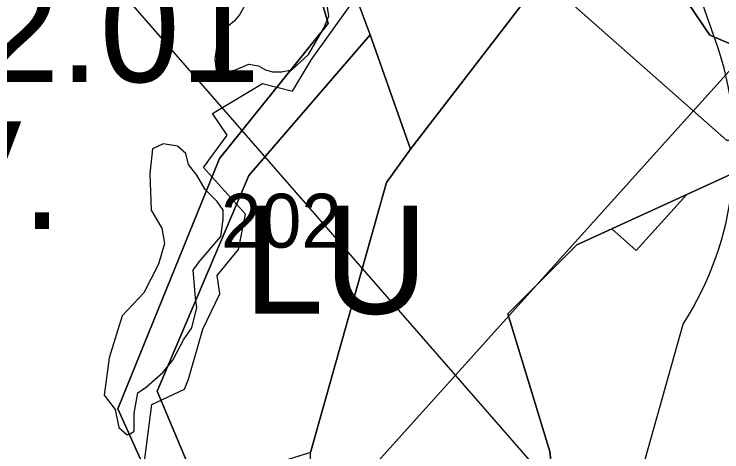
# Model space of a CAD drawing. Extents: x -690419 to -685080, y -987825 to -981190.
# Drawn here: x -686700.8 to -686635.2, y -986856.4 to -986815.8 of the extents above; entities that cross this region are included whole.
import ezdxf

# ---------------------------------------------------------------- set-up
doc = ezdxf.new("R2010")
doc.units = 0
for name, color, linetype in [('BPEJ (S) - hranice', 7, 'Continuous'), ('BPEJ (S) - kód', 7, 'Continuous'), ('BPEJ I-II ochrana', 7, 'Continuous'), ('Elektro VVN 220 nadzemni (S)', 7, 'Continuous'), ('Elektro VVN 400 nadzemni (S)', 7, 'Continuous'), ('Lesy hospodářské', 7, 'Continuous'), ('OP lesa 30 m (S)', 7, 'Continuous'), ('Plochy lesní všeobecné LU (S)', 7, 'Continuous'), ('Plochy přírodní všeobecné NU (S)', 7, 'Continuous'), ('Plochy smíšené nezastavěného území všeobecné MU (S)', 7, 'Continuous'), ('Plochy veřejná prostranství všeobecná PU (S)', 7, 'Continuous'), ('Plochy vodní a vodnich toku WT (S)', 7, 'Continuous'), ('Plochy zemědělské všeobecné AU (S)', 7, 'Continuous'), ('Regulacni bloky_ID', 7, 'Continuous'), ('Regulační bloky STABILIZOVANÉ (S)', 7, 'Continuous'), ('Regulační bloky STABILIZOVANÉ (S) TIS', 7, 'Continuous'), ('Regulační kódy STABILIZOVANÉ (S)', 7, 'Continuous'), ('USES LBC (S)', 7, 'Continuous'), ('USES_ŠRAFY (S)', 7, 'Continuous'), ('Záplavové území aktivní zóna (S)', 7, 'Continuous'), ('Záplavové území Q100 (S)', 7, 'Continuous')]:
    doc.layers.add(name, color=color, linetype=linetype)

msp = doc.modelspace()

# ---------------------------------------------------------------- linework, layer by layer
at = {"layer": 'BPEJ (S) - hranice'}
for points in [[(-686566.44, -986738.3), (-686581.15, -986770.38), (-686596.39, -986799.79), (-686602.06, -986807.59), (-686610.21, -986817.87), (-686629.7, -986828.5), (-686648.66, -986837.18), (-686655.04, -986843.56), (-686651.14, -986856.32), (-686648.66, -986879), (-686645.47, -986899.55), (-686641.22, -986918.69), (-686639.62, -986941.55), (-686644.94, -986958.92)], [(-686644.94, -986958.92), (-686639.62, -986941.55), (-686641.22, -986918.69), (-686645.47, -986899.55), (-686648.66, -986879), (-686651.14, -986856.32), (-686655.04, -986843.56), (-686648.66, -986837.18), (-686629.7, -986828.5), (-686610.21, -986817.87), (-686602.06, -986807.59), (-686596.39, -986799.79), (-686581.15, -986770.38), (-686566.44, -986738.3)]]:
    msp.add_lwpolyline(points, dxfattribs=at)
at = {"layer": 'BPEJ I-II ochrana'}
for p, q in [((-686638.497, -986832.527), (-686643.16, -986837.71)), ((-686643.16, -986837.71), (-686645.405, -986835.69))]:
    msp.add_line(p, q, dxfattribs=at)
for points in [[(-686628.378, -986827.779), (-686629.7, -986828.5), (-686638.497, -986832.527)], [(-686645.405, -986835.69), (-686648.66, -986837.18), (-686655.04, -986843.56), (-686651.14, -986856.32), (-686648.66, -986879), (-686645.47, -986899.55), (-686641.22, -986918.69), (-686640.752, -986925.372)]]:
    msp.add_lwpolyline(points, dxfattribs=at)
at = {"layer": 'Elektro VVN 220 nadzemni (S)'}
for points in [[(-686643.25, -986830.76), (-686523.94, -986698.3)], [(-686751.15, -986950.62), (-686643.25, -986830.76)]]:
    msp.add_lwpolyline(points, dxfattribs=at)
at = {"layer": 'Elektro VVN 400 nadzemni (S)'}
for points in [[(-686303.104, -987432.399), (-686361.36, -987300.37), (-686458.04, -987080.96), (-686634.42, -986878.44), (-686909.21, -986563.31), (-687045.05, -986407.26), (-687237.8, -986185.61), (-687434.12, -985960.11), (-687621.89, -985744.65), (-687746.83, -985469.6), (-687867.63, -985204.14), (-688108.14, -985080.76), (-688335.66, -984963.93), (-688541.23, -984858.38), (-688560.997, -984848.228)], [(-686643.25, -986830.76), (-686523.94, -986698.3)], [(-686751.15, -986950.62), (-686643.25, -986830.76)]]:
    msp.add_lwpolyline(points, dxfattribs=at)
at = {"layer": 'Lesy hospodářské'}
msp.add_lwpolyline([(-686673.32, -986856.41), (-686683.77, -986859.67), (-686687.52, -986850.74), (-686679.02, -986830.76), (-686667.8, -986817.71), (-686664.05, -986828.32), (-686666.27, -986831.41)], close=True, dxfattribs=at)
at = {"layer": 'OP lesa 30 m (S)'}
for p, q in [((-686635.765, -986818.323), (-686639.515, -986807.713)), ((-686644.446, -986864.552), (-686638.795, -986844.511))]:
    msp.add_line(p, q, dxfattribs=at)
msp.add_arc((-686664.05, -986828.32), 30, 327.33576, 19.46545, dxfattribs=at)
at = {"layer": 'Plochy lesní všeobecné LU (S)'}
msp.add_lwpolyline([(-686666.27, -986831.41), (-686673.32, -986856.41), (-686683.77, -986859.67), (-686687.52, -986850.74), (-686679.02, -986830.76), (-686667.8, -986817.71), (-686664.05, -986828.32)], close=True, dxfattribs=at)
at = {"layer": 'Plochy přírodní všeobecné NU (S)'}
msp.add_lwpolyline([(-686759.68, -986873.58), (-686726.23, -986795.36), (-686726.31, -986778.54), (-686709.75, -986769.81), (-686703.89, -986756.61), (-686689.2, -986743.77), (-686687.59, -986743.78), (-686683.45, -986743.82), (-686683.49, -986747.92), (-686678.49, -986747.97), (-686668.93, -986748.08), (-686664.55, -986748.07), (-686658.98, -986750.76), (-686655.23, -986756.09), (-686647.278, -986782.27), (-686647.28, -986782.27), (-686662.92, -986781.9), (-686674.64, -986806.58), (-686671.68, -986816.66), (-686681.76, -986829.17), (-686691.17, -986852.38), (-686684.89, -986866.29)], dxfattribs=at)
at = {"layer": 'Plochy smíšené nezastavěného území všeobecné MU (S)'}
msp.add_lwpolyline([(-686646.86, -986802.16), (-686636.32, -986817.75), (-686627.53, -986821.49), (-686612.22, -986820.37), (-686579.33, -986811.85), (-686431.767, -986792.623), (-686430.82, -986795.96), (-686578.39, -986815.06), (-686613.42, -986828.5), (-686634.79, -986827.47), (-686651.82, -986812.42), (-686664.05, -986828.32), (-686667.8, -986817.71), (-686671.32, -986808.24), (-686661.48, -986785), (-686645.96, -986786.61)], close=True, dxfattribs=at)
at = {"layer": 'Plochy veřejná prostranství všeobecná PU (S)'}
msp.add_lwpolyline([(-686627.53, -986821.49), (-686636.32, -986817.75), (-686646.86, -986802.16), (-686645.96, -986786.61), (-686655.23, -986756.09), (-686658.98, -986750.76), (-686664.55, -986748.07), (-686668.93, -986748.08), (-686678.49, -986747.97), (-686683.49, -986747.92), (-686683.45, -986743.82), (-686687.59, -986743.78), (-686689.2, -986743.77), (-686704.08, -986743.13), (-686711.36, -986749.26), (-686717.52, -986750.32), (-686729.52, -986763.02), (-686744.09, -986779.03), (-686753.13, -986790.87), (-686758.03, -986800.32), (-686762.7, -986809.33), (-686761.2, -986809.89), (-686769.41, -986831.37), (-686787.49, -986883.95)], dxfattribs=at)
at = {"layer": 'Plochy vodní a vodnich toku WT (S)'}
for p, q in [((-686671.68, -986816.66), (-686674.64, -986806.58)), ((-686671.32, -986808.24), (-686667.8, -986817.71)), ((-686681.76, -986829.17), (-686671.68, -986816.66)), ((-686667.8, -986817.71), (-686679.02, -986830.76)), ((-686691.17, -986852.38), (-686681.76, -986829.17)), ((-686679.02, -986830.76), (-686687.52, -986850.74)), ((-686687.52, -986850.74), (-686683.77, -986859.67)), ((-686684.89, -986866.29), (-686691.17, -986852.38))]:
    msp.add_line(p, q, dxfattribs=at)
at = {"layer": 'Plochy zemědělské všeobecné AU (S)'}
msp.add_lwpolyline([(-686505.91, -986947.47), (-686557.32, -986971.9), (-686619.46, -986983.03), (-686617.9, -986985.1), (-686651.87, -986983.58), (-686655.5, -986987.84), (-686662.38, -986982.96), (-686637.77, -986954.19), (-686637.74, -986931.17), (-686649.58, -986908.38), (-686657.04, -986918.52), (-686673.53, -986878.97), (-686673.32, -986856.41), (-686666.27, -986831.41), (-686664.05, -986828.32), (-686651.82, -986812.42), (-686634.79, -986827.47), (-686613.42, -986828.5), (-686578.39, -986815.06), (-686430.82, -986795.96)], dxfattribs=at)
at = {"layer": 'Regulační bloky STABILIZOVANÉ (S)'}
for p, q in [((-686671.68, -986816.66), (-686674.64, -986806.58)), ((-686671.32, -986808.24), (-686667.8, -986817.71)), ((-686681.76, -986829.17), (-686671.68, -986816.66)), ((-686667.8, -986817.71), (-686679.02, -986830.76)), ((-686691.17, -986852.38), (-686681.76, -986829.17)), ((-686679.02, -986830.76), (-686687.52, -986850.74)), ((-686687.52, -986850.74), (-686683.77, -986859.67)), ((-686684.89, -986866.29), (-686691.17, -986852.38))]:
    msp.add_line(p, q, dxfattribs=at)
for points in [[(-686627.53, -986821.49), (-686636.32, -986817.75), (-686646.86, -986802.16), (-686645.96, -986786.61), (-686655.23, -986756.09), (-686658.98, -986750.76), (-686664.55, -986748.07), (-686668.93, -986748.08), (-686678.49, -986747.97), (-686683.49, -986747.92), (-686683.45, -986743.82), (-686687.59, -986743.78), (-686689.2, -986743.77), (-686704.08, -986743.13), (-686711.36, -986749.26), (-686717.52, -986750.32), (-686729.52, -986763.02), (-686744.09, -986779.03), (-686753.13, -986790.87), (-686758.03, -986800.32), (-686762.7, -986809.33), (-686761.2, -986809.89), (-686769.41, -986831.37), (-686787.49, -986883.95)], [(-686759.68, -986873.58), (-686726.23, -986795.36), (-686726.31, -986778.54), (-686709.75, -986769.81), (-686703.89, -986756.61), (-686689.2, -986743.77), (-686687.59, -986743.78), (-686683.45, -986743.82), (-686683.49, -986747.92), (-686678.49, -986747.97), (-686668.93, -986748.08), (-686664.55, -986748.07), (-686658.98, -986750.76), (-686655.23, -986756.09), (-686647.278, -986782.27), (-686647.28, -986782.27), (-686662.92, -986781.9), (-686674.64, -986806.58), (-686671.68, -986816.66), (-686681.76, -986829.17), (-686691.17, -986852.38), (-686684.89, -986866.29)], [(-686505.91, -986947.47), (-686557.32, -986971.9), (-686619.46, -986983.03), (-686617.9, -986985.1), (-686651.87, -986983.58), (-686655.5, -986987.84), (-686662.38, -986982.96), (-686637.77, -986954.19), (-686637.74, -986931.17), (-686649.58, -986908.38), (-686657.04, -986918.52), (-686673.53, -986878.97), (-686673.32, -986856.41), (-686666.27, -986831.41), (-686664.05, -986828.32), (-686651.82, -986812.42), (-686634.79, -986827.47), (-686613.42, -986828.5), (-686578.39, -986815.06), (-686430.82, -986795.96)]]:
    msp.add_lwpolyline(points, dxfattribs=at)
for points in [[(-686646.86, -986802.16), (-686636.32, -986817.75), (-686627.53, -986821.49), (-686612.22, -986820.37), (-686579.33, -986811.85), (-686431.767, -986792.623), (-686430.82, -986795.96), (-686578.39, -986815.06), (-686613.42, -986828.5), (-686634.79, -986827.47), (-686651.82, -986812.42), (-686664.05, -986828.32), (-686667.8, -986817.71), (-686671.32, -986808.24), (-686661.48, -986785), (-686645.96, -986786.61)], [(-686666.27, -986831.41), (-686673.32, -986856.41), (-686683.77, -986859.67), (-686687.52, -986850.74), (-686679.02, -986830.76), (-686667.8, -986817.71), (-686664.05, -986828.32)]]:
    msp.add_lwpolyline(points, close=True, dxfattribs=at)
at = {"layer": 'Regulační bloky STABILIZOVANÉ (S) TIS'}
for p, q in [((-686674.64, -986806.58), (-686671.68, -986816.66)), ((-686671.68, -986816.66), (-686681.76, -986829.17)), ((-686681.76, -986829.17), (-686691.17, -986852.38)), ((-686683.77, -986859.67), (-686687.52, -986850.74))]:
    msp.add_line(p, q, dxfattribs=at)
for points in [[(-686667.8, -986817.71), (-686671.32, -986808.24), (-686661.48, -986785), (-686645.96, -986786.61)], [(-686687.52, -986850.74), (-686679.02, -986830.76), (-686667.8, -986817.71)], [(-686691.17, -986852.38), (-686684.89, -986866.29), (-686685.39, -986886.42), (-686690.27, -986892.63)]]:
    msp.add_lwpolyline(points, dxfattribs=at)
at = {"layer": 'USES LBC (S)'}
msp.add_lwpolyline([(-686684.89, -986866.29), (-686691.17, -986852.38), (-686681.76, -986829.17), (-686671.68, -986816.66), (-686674.64, -986806.58), (-686662.92, -986781.9), (-686647.269, -986782.301), (-686655.23, -986756.09), (-686658.98, -986750.76), (-686664.55, -986748.07), (-686668.93, -986748.08), (-686683.49, -986747.92), (-686683.45, -986743.82), (-686689.2, -986743.77), (-686704.08, -986743.13)], dxfattribs=at)
at = {"layer": 'USES_ŠRAFY (S)'}
msp.add_lwpolyline([(-686684.89, -986866.29), (-686691.17, -986852.38), (-686681.76, -986829.17), (-686671.68, -986816.66), (-686674.64, -986806.58), (-686662.92, -986781.9), (-686647.269, -986782.301), (-686655.23, -986756.09), (-686658.98, -986750.76), (-686664.55, -986748.07), (-686668.93, -986748.08), (-686683.49, -986747.92), (-686683.45, -986743.82), (-686689.2, -986743.77), (-686704.08, -986743.13)], dxfattribs=at)
at = {"layer": 'Záplavové území aktivní zóna (S)'}
msp.add_lwpolyline([(-686679.118, -986814.485), (-686679.891, -986815.877), (-686680.355, -986816.418), (-686681.36, -986817.268), (-686681.978, -986818.505), (-686682.198, -986819.934), (-686682.07, -986820.965), (-686681.554, -986821.223), (-686680.266, -986820.965), (-686679.042, -986820.45), (-686678.14, -986820.579), (-686677.495, -986820.965), (-686676.851, -986821.158), (-686676.014, -986821.158), (-686675.047, -986820.965), (-686673.501, -986819.548), (-686672.084, -986817.1), (-686671.633, -986816.004), (-686671.762, -986815.167)], dxfattribs=at)
msp.add_lwpolyline([(-686689.978, -986854.655), (-686689.644, -986854.432), (-686689.644, -986852.762), (-686689.311, -986850.87), (-686688.531, -986850.313), (-686686.973, -986848.977), (-686686.082, -986847.864), (-686685.08, -986845.971), (-686684.301, -986844.858), (-686683.855, -986842.965), (-686683.967, -986842.075), (-686684.19, -986839.514), (-686683.633, -986838.735), (-686681.629, -986836.397), (-686681.406, -986834.838), (-686681.406, -986833.948), (-686681.963, -986833.169), (-686683.076, -986832.055), (-686683.855, -986830.719), (-686684.635, -986829.717), (-686684.857, -986828.715), (-686685.637, -986828.048), (-686686.973, -986827.825), (-686687.975, -986828.27), (-686688.197, -986830.608), (-686688.086, -986833.948), (-686687.084, -986835.618), (-686686.861, -986837.065), (-686687.418, -986838.958), (-686688.754, -986841.629), (-686690.758, -986843.745), (-686691.982, -986847.641), (-686692.428, -986851.092), (-686691.426, -986852.428), (-686691.092, -986854.098), (-686690.313, -986854.766)], close=True, dxfattribs=at)
at = {"layer": 'Záplavové území Q100 (S)'}
msp.add_lwpolyline([(-686688.909, -986858.909), (-686688.03, -986851.97), (-686685, -986850.546), (-686684.618, -986849.618), (-686683.299, -986845), (-686681.712, -986841.712), (-686681.97, -986840), (-686680, -986837.601), (-686679.338, -986834.338), (-686683.241, -986830), (-686681.052, -986827.013), (-686682.404, -986825), (-686677.757, -986822.243), (-686675, -986822.936), (-686673.231, -986820), (-686669.642, -986815)], dxfattribs=at)

# ---------------------------------------------------------------- texts
at = {"layer": 'BPEJ (S) - kód'}
for s, p in [('7.72.01', (-686722.604, -986822.1)), ('V.', (-686708.974, -986835.719))]:
    msp.add_text(s, height=10, dxfattribs=at).set_placement(p)
at = {"layer": 'Regulacni bloky_ID'}
msp.add_text('202', height=5, dxfattribs=at).set_placement((-686681.608, -986837.44))
at = {"layer": 'Regulační kódy STABILIZOVANÉ (S)'}
msp.add_text('LU', height=10, dxfattribs=at).set_placement((-686679.525, -986843.557))

doc.saveas('drawing.dxf')
